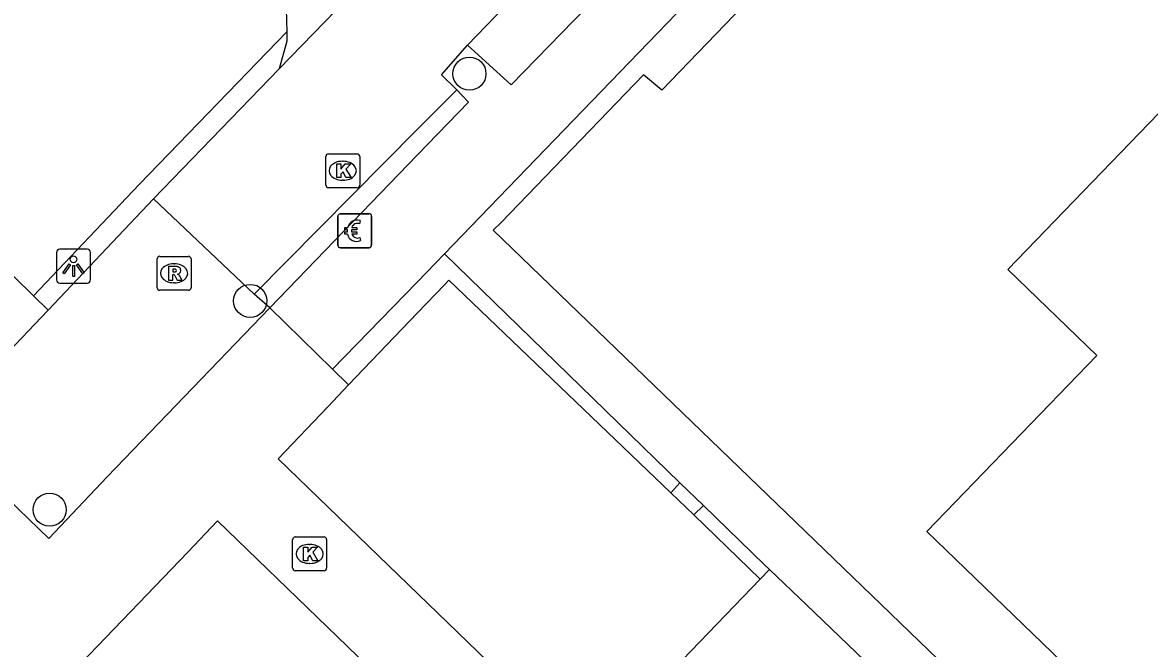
# Model space of a CAD drawing. Extents: x 160356 to 161355, y 381727 to 382845.
# Drawn here: x 160988.35 to 161021.61, y 382622.54 to 382641.02 of the extents above; entities that cross this region are included whole.
import ezdxf

# ---------------------------------------------------------------- set-up
doc = ezdxf.new("R2010")
doc.units = 0
for name, color, linetype in [('IMGEO_Betaalautomaat', 7, 'Continuous'), ('IMGEO_Boom', 7, 'Continuous'), ('IMGEO_Groenvoorziening', 7, 'Continuous'), ('IMGEO_Haag', 7, 'Continuous'), ('IMGEO_Kolk', 7, 'Continuous'), ('IMGEO_Lichtpunt', 7, 'Continuous'), ('IMGEO_Pand', 7, 'Continuous'), ('IMGEO_Parkeervlak_halfverhard', 7, 'Continuous'), ('IMGEO_Rijbaan_lokaal_open', 7, 'Continuous'), ('IMGEO_Rioolput', 7, 'Continuous'), ('IMGEO_Voetpad_halfverhard', 7, 'Continuous'), ('IMGEO_Voetpad_open', 7, 'Continuous')]:
    doc.layers.add(name, color=color, linetype=linetype)

msp = doc.modelspace()

# ---------------------------------------------------------------- linework, layer by layer
at = {"layer": 'IMGEO_Betaalautomaat'}
for p, q in [((160997.655, 382634.447), (160997.655, 382635.288)), ((160997.655, 382635.288), (160997.655, 382634.447)), ((160997.73, 382635.371), (160998.571, 382635.371)), ((160998.571, 382635.371), (160997.73, 382635.371)), ((160998.654, 382635.297), (160998.654, 382634.456)), ((160998.654, 382634.456), (160998.654, 382635.297)), ((160997.938, 382634.835), (160997.938, 382634.903)), ((160998.059, 382634.903), (160998.059, 382634.835)), ((160998.317, 382635.176), (160998.3, 382635.076)), ((160998.304, 382634.67), (160998.326, 382634.583)), ((160998.58, 382634.372), (160997.739, 382634.372)), ((160997.739, 382634.372), (160998.58, 382634.372))]:
    msp.add_line(p, q, dxfattribs=at)
for points in [[(160997.938, 382634.903), (160997.869, 382634.903), (160997.869, 382634.972), (160997.948, 382634.972)], [(160998.07, 382634.972), (160998.217, 382634.972), (160998.217, 382634.903), (160998.059, 382634.903)], [(160997.943, 382634.766), (160997.869, 382634.766), (160997.869, 382634.835), (160997.938, 382634.835)], [(160998.059, 382634.835), (160998.217, 382634.835), (160998.217, 382634.766), (160998.073, 382634.766)]]:
    msp.add_lwpolyline(points, dxfattribs=at)
for centre, radius, start, end in [((160997.733, 382635.294), 0.0779, 92.4484, 184.2845), ((160997.733, 382635.294), 0.0779, 92.4484, 184.2845), ((160998.577, 382635.294), 0.0779, 2.4484, 94.2845), ((160998.577, 382635.294), 0.0779, 2.4484, 94.2845), ((160998.231, 382634.896), 0.293, 73.014, 165.0139), ((160998.237, 382634.909), 0.179, 69.3236, 159.5683), ((160998.204, 382634.821), 0.267, 191.8096, 297.0389), ((160998.237, 382634.836), 0.179, 202.7625, 291.8693), ((160997.733, 382634.45), 0.0779, 182.4484, 274.2845), ((160997.733, 382634.45), 0.0779, 182.4484, 274.2845), ((160998.577, 382634.45), 0.0779, 272.4484, 4.2845), ((160998.577, 382634.45), 0.0779, 272.4484, 4.2845)]:
    msp.add_arc(centre, radius, start, end, dxfattribs=at)
at = {"layer": 'IMGEO_Boom'}
for centre in [(161001.541, 382639.507), (160995.072, 382632.8), (160989.151, 382626.638)]:
    msp.add_circle(centre, 0.489, dxfattribs=at)
at = {"layer": 'IMGEO_Groenvoorziening'}
msp.add_lwpolyline([(161016.889, 382618.641), (161011.485, 382623.825), (161010.395, 382624.871)], dxfattribs=at)
at = {"layer": 'IMGEO_Haag'}
for points in [[(160996.149, 382640.74), (160991.798, 382636.239), (160988.678, 382632.948)], [(161007.755, 382627.435), (161000.809, 382634.188)], [(161010.395, 382624.871), (161010.243, 382625.016), (161008.446, 382626.763)], [(161010.12, 382624.585), (161010.395, 382624.871)]]:
    msp.add_lwpolyline(points, dxfattribs=at)
at = {"layer": 'IMGEO_Kolk'}
for p, q in [((160997.303, 382636.216), (160997.303, 382637.068)), ((160997.378, 382637.142), (160998.23, 382637.142)), ((160997.791, 382636.922), (160997.816, 382636.922)), ((160998.304, 382637.068), (160998.304, 382636.216)), ((160997.814, 382636.362), (160997.789, 382636.362)), ((160998.23, 382636.142), (160997.378, 382636.142)), ((160996.324, 382624.907), (160996.324, 382625.759)), ((160996.399, 382625.833), (160997.251, 382625.833)), ((160996.812, 382625.613), (160996.837, 382625.613)), ((160997.325, 382625.759), (160997.325, 382624.907)), ((160996.835, 382625.053), (160996.81, 382625.053)), ((160997.251, 382624.833), (160996.399, 382624.833))]:
    msp.add_line(p, q, dxfattribs=at)
for points in [[(160997.303, 382636.216), (160997.303, 382637.068)], [(160997.378, 382637.142), (160998.23, 382637.142)], [(160998.304, 382637.068), (160998.304, 382636.216)], [(160997.624, 382636.842), (160997.747, 382636.842), (160997.747, 382636.691), (160997.877, 382636.842), (160998.041, 382636.842), (160997.895, 382636.691), (160998.048, 382636.442), (160997.896, 382636.442), (160997.811, 382636.606), (160997.747, 382636.539), (160997.747, 382636.442), (160997.624, 382636.442), (160997.624, 382636.842)], [(160998.23, 382636.142), (160997.378, 382636.142)], [(160996.324, 382624.907), (160996.324, 382625.759)], [(160996.399, 382625.833), (160997.251, 382625.833)], [(160997.325, 382625.759), (160997.325, 382624.907)], [(160996.645, 382625.533), (160996.768, 382625.533), (160996.768, 382625.382), (160996.898, 382625.533), (160997.062, 382625.533), (160996.916, 382625.382), (160997.069, 382625.133), (160996.917, 382625.133), (160996.832, 382625.297), (160996.768, 382625.23), (160996.768, 382625.133), (160996.645, 382625.133), (160996.645, 382625.533)], [(160997.251, 382624.833), (160996.399, 382624.833)]]:
    msp.add_lwpolyline(points, dxfattribs=at)
for centre, start, end in [((160997.38, 382637.066), 91.552, 178.448), ((160997.38, 382637.066), 91.552, 178.448), ((160998.228, 382637.066), 1.552, 88.448), ((160998.228, 382637.066), 1.552, 88.448), ((160997.38, 382636.218), 181.552, 268.448), ((160997.38, 382636.218), 181.552, 268.448), ((160998.228, 382636.218), 271.552, 358.448), ((160998.228, 382636.218), 271.552, 358.448), ((160996.401, 382625.757), 91.552, 178.448), ((160996.401, 382625.757), 91.552, 178.448), ((160997.249, 382625.757), 1.552, 88.448), ((160997.249, 382625.757), 1.552, 88.448), ((160996.401, 382624.909), 181.552, 268.448), ((160996.401, 382624.909), 181.552, 268.448), ((160997.249, 382624.909), 271.552, 358.448), ((160997.249, 382624.909), 271.552, 358.448)]:
    msp.add_arc(centre, 0.0765, start, end, dxfattribs=at)
for centre, major_axis, ratio, start_param, end_param in [((160997.79, 382636.642), (-0.387, 0.002), 0.722429, 4.712389, 7.853982), ((160997.815, 382636.642), (-0.39, 0.002), 0.717154, 1.570796, 4.712389), ((160996.811, 382625.333), (-0.387, 0.002), 0.722429, 4.712389, 7.853982), ((160996.836, 382625.333), (-0.39, 0.002), 0.717154, 1.570796, 4.712389)]:
    msp.add_ellipse(centre, major_axis=major_axis, ratio=ratio, start_param=start_param, end_param=end_param, dxfattribs=at)
at = {"layer": 'IMGEO_Lichtpunt'}
for p, q in [((160990.26, 382634.325), (160989.452, 382634.325)), ((160990.26, 382634.325), (160989.452, 382634.325)), ((160989.358, 382634.23), (160989.358, 382633.423)), ((160989.358, 382634.23), (160989.358, 382633.423)), ((160990.354, 382633.423), (160990.354, 382634.23)), ((160990.354, 382633.423), (160990.354, 382634.23)), ((160989.452, 382633.329), (160990.26, 382633.329)), ((160989.452, 382633.329), (160990.26, 382633.329))]:
    msp.add_line(p, q, dxfattribs=at)
for points in [[(160989.732, 382633.894), (160989.771, 382633.866), (160989.583, 382633.604), (160989.545, 382633.631), (160989.732, 382633.894)], [(160989.834, 382633.846), (160989.881, 382633.846), (160989.881, 382633.524), (160989.834, 382633.524), (160989.834, 382633.846)], [(160989.944, 382633.866), (160989.982, 382633.893), (160990.169, 382633.631), (160990.13, 382633.603), (160989.944, 382633.866)]]:
    msp.add_lwpolyline(points, dxfattribs=at)
msp.add_circle((160989.857, 382634.028), 0.0994, dxfattribs=at)
for centre, start, end in [((160989.452, 382634.23), 90, 180), ((160989.452, 382634.23), 90, 180), ((160990.26, 382634.23), 0, 90), ((160990.26, 382634.23), 0, 90), ((160989.452, 382633.423), 180, 270), ((160989.452, 382633.423), 180, 270), ((160990.26, 382633.423), 270, 0), ((160990.26, 382633.423), 270, 360)]:
    msp.add_arc(centre, 0.0946, start, end, dxfattribs=at)
at = {"layer": 'IMGEO_Pand'}
msp.add_lwpolyline([(161046.284, 382680.518), (161042.71, 382676.811), (161043.221, 382676.358), (161007.215, 382639.023), (161006.679, 382639.475), (161002.466, 382635.11), (161002.243, 382634.885), (161018.441, 382619.257), (161020.163, 382621.04), (161015.036, 382625.99), (161020.056, 382631.191), (161017.432, 382633.724), (161048.816, 382666.234), (161051.44, 382663.7), (161056.453, 382668.892), (161061.566, 382663.957), (161063.319, 382665.739)], dxfattribs=at)
at = {"layer": 'IMGEO_Parkeervlak_halfverhard'}
for points in [[(160997.974, 382630.323), (161000, 382632.435), (161000.815, 382633.285), (161000.932, 382633.413), (161007.481, 382627.136)], [(161008.162, 382626.482), (161010.12, 382624.585)], [(161005.033, 382619.299), (161010.12, 382624.585)]]:
    msp.add_lwpolyline(points, dxfattribs=at)
at = {"layer": 'IMGEO_Rijbaan_lokaal_open'}
for points in [[(161010.356, 382649.551), (161001.484, 382640.354)], [(160995.929, 382639.649), (160998.27, 382642.07)], [(161001.167, 382639.034), (161000.716, 382639.475), (161001.484, 382640.354)], [(160995.929, 382639.649), (160992.219, 382635.812)], [(160995.185, 382632.999), (161000, 382637.857), (161001.167, 382639.034)], [(160992.219, 382635.812), (160989.106, 382632.528)], [(160995.185, 382632.999), (160992.219, 382635.812)], [(160995.649, 382632.598), (160995.185, 382632.999)], [(160995.649, 382632.598), (160990.847, 382627.605), (160989.124, 382625.79), (160987.93, 382626.948), (160981.534, 382620.362)], [(160989.106, 382632.528), (160986.368, 382629.654)]]:
    msp.add_lwpolyline(points, dxfattribs=at)
at = {"layer": 'IMGEO_Rioolput'}
for p, q in [((160992.325, 382633.19), (160992.325, 382634.042)), ((160992.4, 382634.116), (160993.252, 382634.116)), ((160993.326, 382634.042), (160993.326, 382633.19)), ((160992.813, 382633.896), (160992.838, 382633.896)), ((160992.836, 382633.336), (160992.811, 382633.336)), ((160993.252, 382633.116), (160992.4, 382633.116))]:
    msp.add_line(p, q, dxfattribs=at)
for points in [[(160992.325, 382633.19), (160992.325, 382634.042)], [(160992.4, 382634.116), (160993.252, 382634.116)], [(160993.326, 382634.042), (160993.326, 382633.19)], [(160992.914, 382633.814), (160992.662, 382633.816), (160992.662, 382633.416)], [(160992.662, 382633.416), (160992.786, 382633.416), (160992.786, 382633.578), (160992.797, 382633.578)], [(160992.84, 382633.735), (160992.786, 382633.735), (160992.786, 382633.654)], [(160992.786, 382633.654), (160992.838, 382633.654)], [(160992.844, 382633.549), (160992.915, 382633.416), (160993.055, 382633.416), (160992.99, 382633.542)], [(160993.252, 382633.116), (160992.4, 382633.116)]]:
    msp.add_lwpolyline(points, dxfattribs=at)
for centre, radius, start, end in [((160992.402, 382634.04), 0.0765, 91.552, 178.448), ((160992.402, 382634.04), 0.0765, 91.552, 178.448), ((160993.25, 382634.04), 0.0765, 1.552, 88.448), ((160993.25, 382634.04), 0.0765, 1.552, 88.448), ((160992.796, 382633.525), 0.0533, 26.0293, 88.6989), ((160992.822, 382633.843), 0.19, 274.7715, 282.9687), ((160992.846, 382633.639), 0.0964, 77.0061, 93.1865), ((160992.86, 382633.696), 0.0378, 276.6634, 79.6772), ((160992.913, 382633.704), 0.109, 350.3612, 89.416), ((160992.911, 382633.704), 0.112, 277.5842, 350.9817), ((160992.895, 382633.489), 0.108, 29.5134, 73.7905), ((160992.402, 382633.192), 0.0765, 181.552, 268.448), ((160992.402, 382633.192), 0.0765, 181.552, 268.448), ((160993.25, 382633.192), 0.0765, 271.552, 358.448), ((160993.25, 382633.192), 0.0765, 271.552, 358.448)]:
    msp.add_arc(centre, radius, start, end, dxfattribs=at)
for centre, major_axis, ratio, start_param, end_param in [((160992.812, 382633.616), (-0.387, 0.002), 0.722429, 4.712389, 7.853982), ((160992.837, 382633.616), (-0.39, 0.002), 0.717154, 1.570796, 4.712389)]:
    msp.add_ellipse(centre, major_axis=major_axis, ratio=ratio, start_param=start_param, end_param=end_param, dxfattribs=at)
at = {"layer": 'IMGEO_Voetpad_halfverhard'}
for points in [[(160991.459, 382662.312), (160991.799, 382650.658), (160995.86, 382650.784), (160996.149, 382640.74)], [(160996.149, 382640.74), (160996.157, 382640.465), (160995.929, 382639.649)]]:
    msp.add_lwpolyline(points, dxfattribs=at)
at = {"layer": 'IMGEO_Voetpad_open'}
for points in [[(161045.141, 382680.125), (161001.857, 382635.28), (161000.809, 382634.188)], [(161001.484, 382640.354), (161002.77, 382639.176), (161011.654, 382648.311), (161010.356, 382649.551)], [(161001.167, 382639.034), (161001.325, 382638.863), (161001.515, 382638.669), (161000, 382637.101), (160995.649, 382632.598)], [(160988.678, 382632.948), (160984.704, 382636.846)], [(161000.809, 382634.188), (161000, 382633.356), (160997.502, 382630.785)], [(160989.106, 382632.528), (160988.678, 382632.948)], [(160997.502, 382630.785), (160995.649, 382632.598)], [(160997.974, 382630.323), (160997.502, 382630.785)], [(161005.033, 382619.299), (160995.899, 382628.14), (160997.361, 382629.669), (160997.974, 382630.323)], [(161007.481, 382627.136), (161007.755, 382627.435)], [(161008.446, 382626.763), (161007.755, 382627.435)], [(161007.481, 382627.136), (161008.162, 382626.482)], [(161008.446, 382626.763), (161008.162, 382626.482)], [(160989.121, 382621.107), (160993.232, 382625.382), (160994.103, 382626.306), (161001.79, 382618.884), (160996.782, 382613.698)]]:
    msp.add_lwpolyline(points, dxfattribs=at)

doc.saveas('drawing.dxf')
